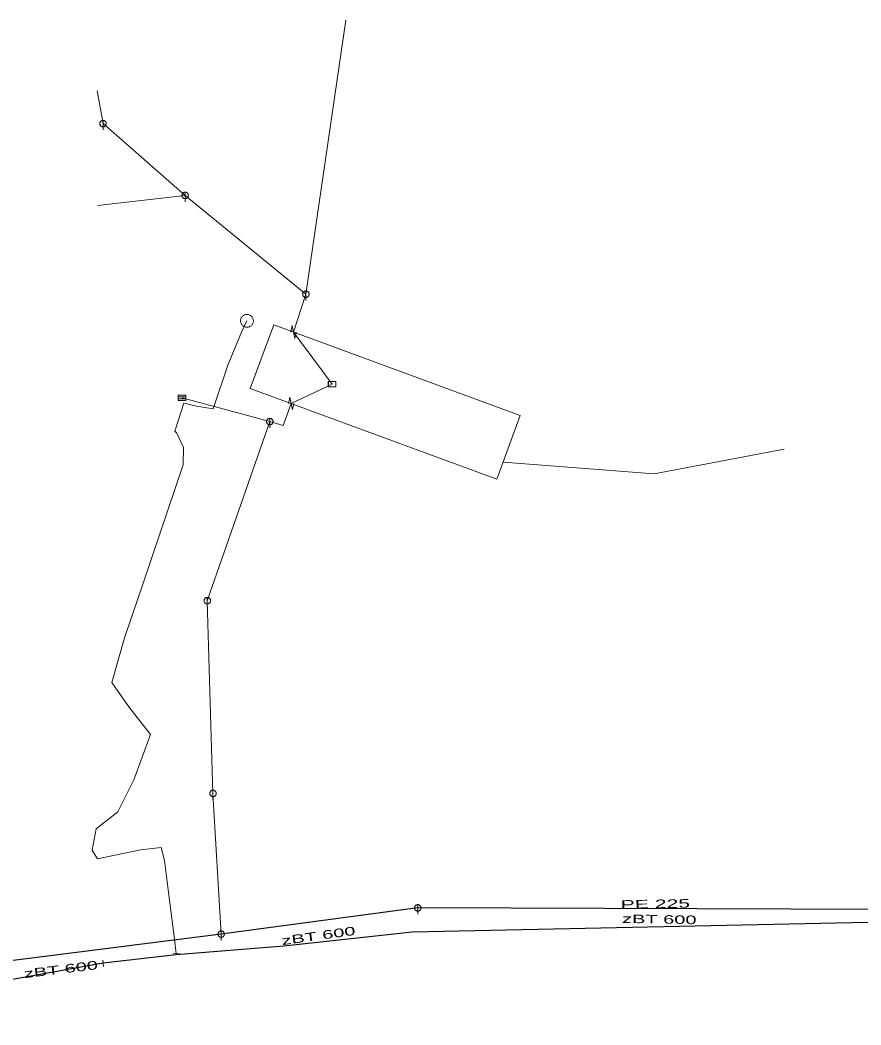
# Model space of a CAD drawing. Extents: x -687468 to -685917, y -974192 to -973456.
# Drawn here: x -686603 to -686537.4, y -973625.1 to -973546.7 of the extents above; entities that cross this region are included whole.
import ezdxf
from ezdxf.enums import TextEntityAlignment as Align

# ---------------------------------------------------------------- set-up
doc = ezdxf.new("R2010")
doc.units = 0
doc.header["$LTSCALE"] = 0.27
for name, color, linetype, lineweight in [('1', 7, 'Continuous', 13), ('11', 7, 'Continuous', 13), ('13', 7, 'Continuous', 13), ('14', 7, 'Continuous', 25), ('16', 7, 'Continuous', 13), ('17', 7, 'Continuous', 25), ('22', 7, 'Continuous', 13), ('23', 7, 'Continuous', 13), ('31', 7, 'Continuous', 13), ('34', 7, 'Continuous', 13)]:
    doc.layers.add(name, color=color, linetype=linetype, lineweight=lineweight)

msp = doc.modelspace()

# ---------------------------------------------------------------- linework, layer by layer
at = {"layer": '1'}
msp.add_lwpolyline([(-686583.237, -973570.51), (-686585.068, -973575.482), (-686565.821, -973582.552), (-686563.994, -973577.577)], close=True, dxfattribs=at)
at = {"layer": '11'}
for p, q in [((-686577.611, -973546.735), (-686580.726, -973568.124)), ((-686597.017, -973552.266), (-686596.553, -973554.814)), ((-686596.553, -973554.814), (-686590.149, -973560.414)), ((-686590.392, -973576.206), (-686583.54, -973578.061)), ((-686587.976, -973607.074), (-686587.336, -973618.056))]:
    msp.add_line(p, q, dxfattribs=at)
for points in [[(-686596.992, -973561.198), (-686590.149, -973560.414), (-686580.726, -973568.124), (-686581.697, -973571.076)], [(-686581.88, -973576.653), (-686582.507, -973578.357), (-686583.54, -973578.061), (-686588.42, -973592.039), (-686587.976, -973607.074)], [(-686543.4, -973580.205), (-686553.548, -973582.127), (-686565.331, -973581.22)]]:
    msp.add_lwpolyline(points, dxfattribs=at)
at = {"layer": '13'}
msp.add_lwpolyline([(-686590.839, -973619.589), (-686590.985, -973618.443), (-686591.459, -973614.604), (-686591.76, -973612.31), (-686592.014, -973611.286), (-686593.634, -973611.484), (-686596.991, -973612.167), (-686597.404, -973611.5), (-686597.094, -973609.849), (-686595.388, -973608.524), (-686594.155, -973606.026), (-686592.843, -973602.491), (-686594.536, -973600.332), (-686595.859, -973598.427), (-686594.888, -973594.937), (-686593.499, -973590.915), (-686592.11, -973586.814), (-686590.311, -973581.43), (-686590.271, -973580.094), (-686590.787, -973578.956), (-686590.959, -973578.798), (-686590.244, -973576.615), (-686589.265, -973576.853), (-686587.969, -973577.078), (-686586.805, -973573.651), (-686585.76, -973571.085), (-686585.323, -973570.199)], dxfattribs=at)
for points in [[(-686578.981, -973574.925), (-686578.981, -973575.362), (-686578.383, -973575.362), (-686578.383, -973574.925)], [(-686578.969, -973574.936), (-686578.395, -973574.936), (-686578.395, -973575.35), (-686578.969, -973575.35)]]:
    msp.add_lwpolyline(points, close=True, dxfattribs=at)
at = {"layer": '14'}
for p, q in [((-686571.995, -973616.005), (-686587.336, -973618.056)), ((-686532.68, -973616.149), (-686571.995, -973616.005)), ((-686587.336, -973618.056), (-686612.187, -973621.194))]:
    msp.add_line(p, q, dxfattribs=at)
at = {"layer": '14', "lineweight": 13}
msp.add_line((-686590.836, -973619.663), (-686590.839, -973619.589), dxfattribs=at)
at = {"layer": '16'}
msp.add_lwpolyline([(-686581.697, -973571.076), (-686578.682, -973575.145), (-686581.88, -973576.653)], dxfattribs=at)
at = {"layer": '17'}
msp.add_line((-686596.546, -973620.333), (-686623.461, -973625.138), dxfattribs=at)
msp.add_lwpolyline([(-686534.409, -973617.099), (-686572.422, -973617.914), (-686582.448, -973618.993), (-686590.836, -973619.663), (-686596.546, -973620.333)], dxfattribs=at)
at = {"layer": '22'}
for p, q in [((-686596.552, -973554.562), (-686596.553, -973555.306)), ((-686590.148, -973560.162), (-686590.149, -973560.906)), ((-686580.725, -973567.872), (-686580.726, -973568.615)), ((-686590.687, -973576.135), (-686590.089, -973576.135)), ((-686590.687, -973576.281), (-686590.089, -973576.281)), ((-686583.539, -973577.809), (-686583.54, -973578.553)), ((-686588.419, -973591.787), (-686588.42, -973592.531)), ((-686587.975, -973606.822), (-686587.976, -973607.566)), ((-686571.994, -973615.753), (-686571.995, -973616.497)), ((-686587.335, -973617.804), (-686587.336, -973618.548))]:
    msp.add_line(p, q, dxfattribs=at)
for points in [[(-686596.301, -973554.814), (-686596.302, -973554.788), (-686596.306, -973554.762), (-686596.312, -973554.736), (-686596.322, -973554.712), (-686596.334, -973554.688), (-686596.348, -973554.666), (-686596.365, -973554.645), (-686596.383, -973554.627), (-686596.404, -973554.61), (-686596.426, -973554.596), (-686596.45, -973554.584), (-686596.474, -973554.574), (-686596.5, -973554.568), (-686596.526, -973554.564), (-686596.552, -973554.562), (-686596.578, -973554.563), (-686596.604, -973554.567), (-686596.63, -973554.573), (-686596.655, -973554.583), (-686596.678, -973554.595), (-686596.7, -973554.609), (-686596.721, -973554.626), (-686596.739, -973554.644), (-686596.756, -973554.665), (-686596.77, -973554.687), (-686596.782, -973554.711), (-686596.792, -973554.735), (-686596.799, -973554.761), (-686596.803, -973554.787), (-686596.804, -973554.813), (-686596.804, -973554.839), (-686596.8, -973554.865), (-686596.793, -973554.891), (-686596.783, -973554.916), (-686596.771, -973554.939), (-686596.757, -973554.961), (-686596.74, -973554.982), (-686596.722, -973555), (-686596.701, -973555.017), (-686596.679, -973555.031), (-686596.656, -973555.043), (-686596.631, -973555.053), (-686596.605, -973555.06), (-686596.579, -973555.064), (-686596.553, -973555.066), (-686596.527, -973555.065), (-686596.501, -973555.061), (-686596.475, -973555.054), (-686596.451, -973555.044), (-686596.427, -973555.032), (-686596.405, -973555.018), (-686596.384, -973555.001), (-686596.366, -973554.983), (-686596.349, -973554.962), (-686596.335, -973554.94), (-686596.323, -973554.917), (-686596.313, -973554.892), (-686596.307, -973554.866), (-686596.303, -973554.84)], [(-686589.897, -973560.414), (-686589.898, -973560.388), (-686589.902, -973560.362), (-686589.908, -973560.336), (-686589.918, -973560.312), (-686589.93, -973560.288), (-686589.944, -973560.266), (-686589.961, -973560.245), (-686589.979, -973560.227), (-686590, -973560.21), (-686590.022, -973560.196), (-686590.046, -973560.184), (-686590.07, -973560.174), (-686590.096, -973560.168), (-686590.122, -973560.164), (-686590.148, -973560.162), (-686590.174, -973560.163), (-686590.2, -973560.167), (-686590.226, -973560.173), (-686590.251, -973560.183), (-686590.274, -973560.195), (-686590.296, -973560.209), (-686590.317, -973560.226), (-686590.335, -973560.244), (-686590.352, -973560.265), (-686590.366, -973560.287), (-686590.378, -973560.311), (-686590.388, -973560.335), (-686590.395, -973560.361), (-686590.399, -973560.387), (-686590.401, -973560.413), (-686590.4, -973560.439), (-686590.396, -973560.465), (-686590.389, -973560.491), (-686590.379, -973560.516), (-686590.367, -973560.539), (-686590.353, -973560.561), (-686590.336, -973560.582), (-686590.318, -973560.6), (-686590.297, -973560.617), (-686590.275, -973560.631), (-686590.252, -973560.643), (-686590.227, -973560.653), (-686590.201, -973560.66), (-686590.175, -973560.664), (-686590.149, -973560.666), (-686590.123, -973560.665), (-686590.097, -973560.661), (-686590.071, -973560.654), (-686590.047, -973560.644), (-686590.023, -973560.632), (-686590.001, -973560.618), (-686589.98, -973560.601), (-686589.962, -973560.583), (-686589.945, -973560.562), (-686589.931, -973560.54), (-686589.919, -973560.517), (-686589.909, -973560.492), (-686589.903, -973560.466), (-686589.899, -973560.44)], [(-686580.474, -973568.124), (-686580.475, -973568.098), (-686580.479, -973568.072), (-686580.485, -973568.046), (-686580.495, -973568.022), (-686580.507, -973567.998), (-686580.521, -973567.976), (-686580.538, -973567.955), (-686580.556, -973567.937), (-686580.577, -973567.92), (-686580.599, -973567.906), (-686580.623, -973567.894), (-686580.647, -973567.884), (-686580.673, -973567.878), (-686580.699, -973567.874), (-686580.725, -973567.872), (-686580.751, -973567.873), (-686580.777, -973567.877), (-686580.803, -973567.883), (-686580.828, -973567.893), (-686580.851, -973567.905), (-686580.873, -973567.919), (-686580.894, -973567.936), (-686580.912, -973567.954), (-686580.929, -973567.975), (-686580.943, -973567.997), (-686580.955, -973568.021), (-686580.965, -973568.045), (-686580.972, -973568.071), (-686580.976, -973568.097), (-686580.978, -973568.123), (-686580.977, -973568.149), (-686580.973, -973568.175), (-686580.966, -973568.201), (-686580.956, -973568.226), (-686580.944, -973568.249), (-686580.93, -973568.271), (-686580.913, -973568.292), (-686580.895, -973568.31), (-686580.874, -973568.327), (-686580.852, -973568.341), (-686580.829, -973568.353), (-686580.804, -973568.363), (-686580.778, -973568.37), (-686580.752, -973568.374), (-686580.726, -973568.375), (-686580.7, -973568.375), (-686580.674, -973568.371), (-686580.648, -973568.364), (-686580.624, -973568.354), (-686580.6, -973568.342), (-686580.578, -973568.328), (-686580.557, -973568.311), (-686580.539, -973568.293), (-686580.522, -973568.272), (-686580.508, -973568.25), (-686580.496, -973568.227), (-686580.486, -973568.202), (-686580.48, -973568.176), (-686580.476, -973568.15)], [(-686590.687, -973575.989), (-686590.089, -973575.989), (-686590.089, -973576.426), (-686590.687, -973576.426)], [(-686583.288, -973578.061), (-686583.289, -973578.035), (-686583.293, -973578.009), (-686583.299, -973577.983), (-686583.309, -973577.959), (-686583.321, -973577.935), (-686583.335, -973577.913), (-686583.352, -973577.892), (-686583.37, -973577.874), (-686583.391, -973577.857), (-686583.413, -973577.843), (-686583.437, -973577.831), (-686583.461, -973577.821), (-686583.487, -973577.815), (-686583.513, -973577.811), (-686583.539, -973577.809), (-686583.565, -973577.81), (-686583.591, -973577.814), (-686583.617, -973577.82), (-686583.642, -973577.83), (-686583.665, -973577.842), (-686583.687, -973577.856), (-686583.708, -973577.873), (-686583.726, -973577.891), (-686583.743, -973577.912), (-686583.757, -973577.934), (-686583.769, -973577.958), (-686583.779, -973577.982), (-686583.786, -973578.008), (-686583.79, -973578.034), (-686583.792, -973578.06), (-686583.791, -973578.086), (-686583.787, -973578.112), (-686583.78, -973578.138), (-686583.77, -973578.163), (-686583.758, -973578.186), (-686583.744, -973578.208), (-686583.727, -973578.229), (-686583.709, -973578.247), (-686583.688, -973578.264), (-686583.666, -973578.278), (-686583.643, -973578.29), (-686583.618, -973578.3), (-686583.592, -973578.307), (-686583.566, -973578.311), (-686583.54, -973578.313), (-686583.514, -973578.312), (-686583.488, -973578.308), (-686583.462, -973578.301), (-686583.438, -973578.291), (-686583.414, -973578.279), (-686583.392, -973578.265), (-686583.371, -973578.248), (-686583.353, -973578.23), (-686583.336, -973578.209), (-686583.322, -973578.187), (-686583.31, -973578.164), (-686583.3, -973578.139), (-686583.294, -973578.113), (-686583.29, -973578.087)], [(-686588.168, -973592.039), (-686588.169, -973592.013), (-686588.173, -973591.987), (-686588.179, -973591.961), (-686588.189, -973591.937), (-686588.201, -973591.913), (-686588.215, -973591.891), (-686588.232, -973591.87), (-686588.25, -973591.852), (-686588.271, -973591.835), (-686588.293, -973591.821), (-686588.317, -973591.809), (-686588.341, -973591.799), (-686588.367, -973591.793), (-686588.393, -973591.789), (-686588.419, -973591.787), (-686588.445, -973591.788), (-686588.471, -973591.792), (-686588.497, -973591.798), (-686588.522, -973591.808), (-686588.545, -973591.82), (-686588.567, -973591.834), (-686588.588, -973591.851), (-686588.606, -973591.869), (-686588.623, -973591.89), (-686588.637, -973591.912), (-686588.649, -973591.936), (-686588.659, -973591.96), (-686588.666, -973591.986), (-686588.67, -973592.012), (-686588.672, -973592.038), (-686588.671, -973592.064), (-686588.667, -973592.09), (-686588.66, -973592.116), (-686588.65, -973592.141), (-686588.638, -973592.164), (-686588.624, -973592.186), (-686588.607, -973592.207), (-686588.589, -973592.225), (-686588.568, -973592.242), (-686588.546, -973592.256), (-686588.523, -973592.268), (-686588.498, -973592.278), (-686588.472, -973592.285), (-686588.446, -973592.289), (-686588.42, -973592.291), (-686588.394, -973592.29), (-686588.368, -973592.286), (-686588.342, -973592.279), (-686588.318, -973592.269), (-686588.294, -973592.257), (-686588.272, -973592.243), (-686588.251, -973592.226), (-686588.233, -973592.208), (-686588.216, -973592.187), (-686588.202, -973592.165), (-686588.19, -973592.142), (-686588.18, -973592.117), (-686588.174, -973592.091), (-686588.17, -973592.065)], [(-686587.724, -973607.074), (-686587.725, -973607.048), (-686587.729, -973607.022), (-686587.735, -973606.996), (-686587.745, -973606.972), (-686587.757, -973606.948), (-686587.771, -973606.926), (-686587.788, -973606.905), (-686587.806, -973606.887), (-686587.827, -973606.87), (-686587.849, -973606.856), (-686587.873, -973606.844), (-686587.897, -973606.834), (-686587.923, -973606.828), (-686587.949, -973606.824), (-686587.975, -973606.822), (-686588.001, -973606.823), (-686588.027, -973606.827), (-686588.053, -973606.833), (-686588.078, -973606.843), (-686588.101, -973606.855), (-686588.123, -973606.869), (-686588.144, -973606.886), (-686588.162, -973606.904), (-686588.179, -973606.925), (-686588.193, -973606.947), (-686588.205, -973606.971), (-686588.215, -973606.995), (-686588.222, -973607.021), (-686588.226, -973607.047), (-686588.228, -973607.073), (-686588.227, -973607.099), (-686588.223, -973607.125), (-686588.216, -973607.151), (-686588.206, -973607.176), (-686588.194, -973607.199), (-686588.18, -973607.221), (-686588.163, -973607.242), (-686588.145, -973607.26), (-686588.124, -973607.277), (-686588.102, -973607.291), (-686588.079, -973607.303), (-686588.054, -973607.313), (-686588.028, -973607.32), (-686588.002, -973607.324), (-686587.976, -973607.326), (-686587.95, -973607.325), (-686587.924, -973607.321), (-686587.898, -973607.314), (-686587.874, -973607.304), (-686587.85, -973607.292), (-686587.828, -973607.278), (-686587.807, -973607.261), (-686587.789, -973607.243), (-686587.772, -973607.222), (-686587.758, -973607.2), (-686587.746, -973607.177), (-686587.736, -973607.152), (-686587.73, -973607.126), (-686587.726, -973607.1)], [(-686571.743, -973616.005), (-686571.744, -973615.979), (-686571.748, -973615.953), (-686571.754, -973615.927), (-686571.764, -973615.903), (-686571.776, -973615.879), (-686571.79, -973615.857), (-686571.807, -973615.836), (-686571.825, -973615.818), (-686571.846, -973615.801), (-686571.868, -973615.787), (-686571.892, -973615.775), (-686571.916, -973615.765), (-686571.942, -973615.759), (-686571.968, -973615.755), (-686571.994, -973615.753), (-686572.02, -973615.754), (-686572.046, -973615.758), (-686572.072, -973615.764), (-686572.097, -973615.774), (-686572.12, -973615.786), (-686572.142, -973615.8), (-686572.163, -973615.817), (-686572.181, -973615.835), (-686572.198, -973615.856), (-686572.212, -973615.878), (-686572.224, -973615.902), (-686572.234, -973615.926), (-686572.241, -973615.952), (-686572.245, -973615.978), (-686572.247, -973616.004), (-686572.246, -973616.03), (-686572.242, -973616.056), (-686572.235, -973616.082), (-686572.225, -973616.107), (-686572.213, -973616.13), (-686572.199, -973616.152), (-686572.182, -973616.173), (-686572.164, -973616.191), (-686572.143, -973616.208), (-686572.121, -973616.222), (-686572.098, -973616.234), (-686572.073, -973616.244), (-686572.047, -973616.251), (-686572.021, -973616.255), (-686571.995, -973616.257), (-686571.969, -973616.256), (-686571.943, -973616.252), (-686571.917, -973616.245), (-686571.893, -973616.235), (-686571.869, -973616.223), (-686571.847, -973616.209), (-686571.826, -973616.192), (-686571.808, -973616.174), (-686571.791, -973616.153), (-686571.777, -973616.131), (-686571.765, -973616.108), (-686571.755, -973616.083), (-686571.749, -973616.057), (-686571.745, -973616.031)], [(-686587.084, -973618.056), (-686587.085, -973618.03), (-686587.089, -973618.004), (-686587.095, -973617.978), (-686587.105, -973617.954), (-686587.117, -973617.93), (-686587.131, -973617.908), (-686587.148, -973617.887), (-686587.166, -973617.869), (-686587.187, -973617.852), (-686587.209, -973617.838), (-686587.233, -973617.826), (-686587.257, -973617.816), (-686587.283, -973617.81), (-686587.309, -973617.806), (-686587.335, -973617.804), (-686587.361, -973617.805), (-686587.387, -973617.809), (-686587.413, -973617.815), (-686587.438, -973617.825), (-686587.461, -973617.837), (-686587.483, -973617.851), (-686587.504, -973617.868), (-686587.522, -973617.886), (-686587.539, -973617.907), (-686587.553, -973617.929), (-686587.565, -973617.953), (-686587.575, -973617.977), (-686587.582, -973618.003), (-686587.586, -973618.029), (-686587.588, -973618.055), (-686587.587, -973618.081), (-686587.583, -973618.107), (-686587.576, -973618.133), (-686587.566, -973618.158), (-686587.554, -973618.181), (-686587.54, -973618.203), (-686587.523, -973618.224), (-686587.505, -973618.242), (-686587.484, -973618.259), (-686587.462, -973618.273), (-686587.439, -973618.285), (-686587.414, -973618.295), (-686587.388, -973618.302), (-686587.362, -973618.306), (-686587.336, -973618.308), (-686587.31, -973618.307), (-686587.284, -973618.303), (-686587.258, -973618.296), (-686587.234, -973618.286), (-686587.21, -973618.274), (-686587.188, -973618.26), (-686587.167, -973618.243), (-686587.149, -973618.225), (-686587.132, -973618.204), (-686587.118, -973618.182), (-686587.106, -973618.159), (-686587.096, -973618.134), (-686587.09, -973618.108), (-686587.086, -973618.082)]]:
    msp.add_lwpolyline(points, close=True, dxfattribs=at)
at = {"layer": '23'}
msp.add_lwpolyline([(-686585.102, -973569.75), (-686585.15, -973569.73), (-686585.2, -973569.714), (-686585.251, -973569.704), (-686585.303, -973569.699), (-686585.355, -973569.7), (-686585.408, -973569.706), (-686585.458, -973569.718), (-686585.508, -973569.735), (-686585.555, -973569.756), (-686585.6, -973569.783), (-686585.643, -973569.814), (-686585.681, -973569.85), (-686585.715, -973569.889), (-686585.745, -973569.932), (-686585.771, -973569.978), (-686585.791, -973570.026), (-686585.807, -973570.076), (-686585.817, -973570.128), (-686585.822, -973570.179), (-686585.821, -973570.231), (-686585.815, -973570.284), (-686585.803, -973570.335), (-686585.786, -973570.385), (-686585.765, -973570.432), (-686585.738, -973570.476), (-686585.707, -973570.519), (-686585.671, -973570.557), (-686585.632, -973570.591), (-686585.589, -973570.621), (-686585.543, -973570.647), (-686585.495, -973570.667), (-686585.445, -973570.683), (-686585.394, -973570.694), (-686585.342, -973570.698), (-686585.29, -973570.697), (-686585.238, -973570.692), (-686585.186, -973570.68), (-686585.137, -973570.663), (-686585.089, -973570.641), (-686585.045, -973570.614), (-686585.002, -973570.583), (-686584.964, -973570.548), (-686584.93, -973570.508), (-686584.9, -973570.465), (-686584.874, -973570.419), (-686584.854, -973570.371), (-686584.838, -973570.321), (-686584.827, -973570.271), (-686584.823, -973570.218), (-686584.824, -973570.166), (-686584.829, -973570.114), (-686584.841, -973570.063), (-686584.858, -973570.014), (-686584.88, -973569.966), (-686584.907, -973569.921), (-686584.938, -973569.878), (-686584.974, -973569.841), (-686585.013, -973569.806), (-686585.056, -973569.776)], close=True, dxfattribs=at)
at = {"layer": '31'}
for p, q in [((-686581.795, -973570.576), (-686581.898, -973571.076)), ((-686581.978, -973576.153), (-686582.081, -973576.653))]:
    msp.add_line(p, q, dxfattribs=at)
for points in [[(-686581.795, -973570.576), (-686581.599, -973571.576), (-686581.496, -973571.076)], [(-686581.978, -973576.153), (-686581.782, -973577.153), (-686581.679, -973576.653)]]:
    msp.add_lwpolyline(points, dxfattribs=at)
at = {"layer": '34'}
for p, q in [((-686596.513, -973620.578), (-686596.578, -973620.087)), ((-686590.591, -973619.579), (-686591.086, -973619.598))]:
    msp.add_line(p, q, dxfattribs=at)

# ---------------------------------------------------------------- texts
at = {"layer": '1'}
for s, rotation, width, p in [('PE 225', 1, 1.85, (-686553.453, -973616.032)), ('zBT 600 ', 359, 1.75, (-686552.941, -973617.233)), ('zBT 600 ', 8, 1.75, (-686579.486, -973618.479)), ('zBT 600 ', 7, 1.75, (-686599.591, -973621.106))]:
    msp.add_text(s, height=0.6667, rotation=rotation, dxfattribs=dict(at, width=width)).set_placement(p, align=Align.CENTER)

doc.saveas('drawing.dxf')
